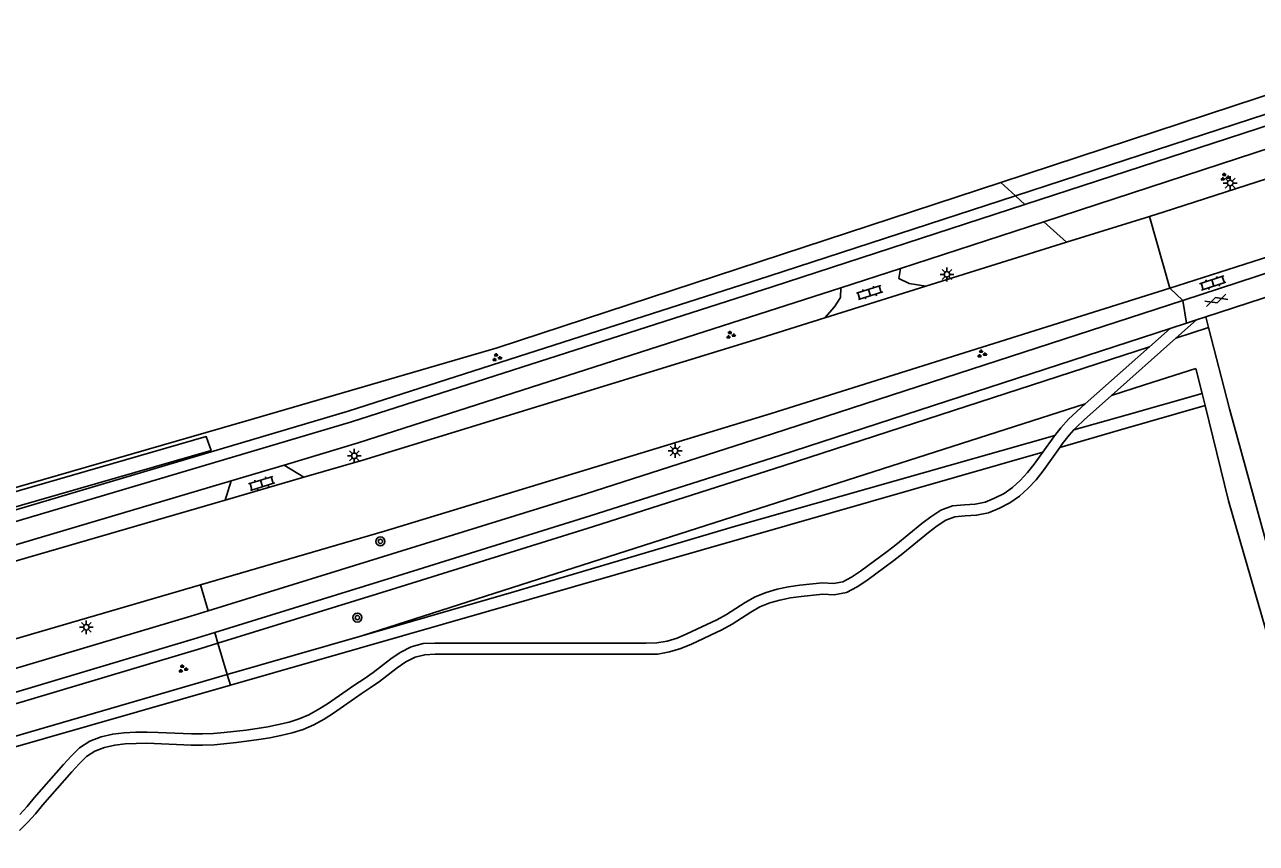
# Model space of a CAD drawing. Extents: x 124000 to 129000, y 395500 to 397503.
# Drawn here: x 128224.2 to 128334.9, y 395796.6 to 395870.2 of the extents above; entities that cross this region are included whole.
import ezdxf

# ---------------------------------------------------------------- set-up
doc = ezdxf.new("R2010")
doc.units = 0
for name, color, linetype in [('gg-afsc-draadraster', 7, 'Continuous'), ('gg-afsc-hekwerk', 7, 'Continuous'), ('gg-knt-onverhard', 7, 'Continuous'), ('gg-knt-verharding', 7, 'Continuous'), ('gg-kntw-bovenkant insteek waterloop', 7, 'Continuous'), ('gt-grn-groengrens', 7, 'Continuous'), ('gt-grn-groengrens NZ', 7, 'Continuous'), ('gt-grn-weggrens', 7, 'Continuous'), ('gt-symb-boom', 7, 'Continuous'), ('gt-symb-gesloten verharding', 7, 'Continuous'), ('gt-symb-groenvak', 7, 'Continuous'), ('gt-symb-klinker verharding', 7, 'Continuous'), ('gt-symb-lichtmast', 7, 'Continuous')]:
    doc.layers.add(name, color=color, linetype=linetype)

# ---------------------------------------------------------------- blocks, each defined once
blk = doc.blocks.new('gt0-GESVH1')
at = {"layer": 'gt-symb-gesloten verharding'}
for p, q in [((-0.99, -0.26), (0.01, 0.24)), ((0.01, -0.26), (-0.99, 0.24)), ((0.01, 0.24), (1.01, -0.26)), ((1.01, 0.24), (0.01, -0.26))]:
    blk.add_line(p, q, dxfattribs=at)
blk = doc.blocks.new('gt0-KL1')
at = {"layer": 'gt-symb-klinker verharding'}
for p, q in [((-1.15, 0.3), (1.15, 0.3)), ((-1, -0.3), (-1, 0.3)), ((-0.5, 0.3), (-0.5, 0.45)), ((0, -0.3), (0, 0.3)), ((0.5, 0.3), (0.5, 0.45)), ((1, -0.3), (1, 0.3)), ((-1.15, -0.3), (1.15, -0.3)), ((-0.5, -0.45), (-0.5, -0.3)), ((0.5, -0.45), (0.5, -0.3))]:
    blk.add_line(p, q, dxfattribs=at)
blk = doc.blocks.new('gt0-LMAST')
at = {"layer": 'gt-symb-lichtmast'}
for p, q in [((-0.18, 0.17), (-0.45, 0.44)), ((-0.01, 0.25), (-0.01, 0.62)), ((0.17, 0.17), (0.44, 0.44)), ((-0.26, 0), (-0.63, 0)), ((-0.18, -0.18), (-0.45, -0.45)), ((-0.01, -0.25), (-0.01, -0.63)), ((0.44, -0.45), (0.17, -0.18)), ((0.24, 0), (0.62, 0))]:
    blk.add_line(p, q, dxfattribs=at)
blk.add_circle((-0.01, 0), 0.25, dxfattribs=at)
blk = doc.blocks.new('gt0-GRVAK')
at = {"layer": 'gt-symb-groenvak'}
for p, q in [((-0.11, 0.19), (-0.23, 0.24)), ((-0.18, 0.15), (0.09, 0.15)), ((-0.09, 0.21), (-0.16, 0.32)), ((-0.05, 0.21), (-0.05, 0.39)), ((0, 0.21), (0.06, 0.32)), ((0.01, 0.19), (0.13, 0.24)), ((0.26, -0.05), (0.2, 0.06)), ((0.3, -0.05), (0.3, 0.13)), ((0.35, -0.05), (0.41, 0.06)), ((-0.25, -0.23), (-0.36, -0.18)), ((-0.32, -0.26), (-0.05, -0.26)), ((-0.23, -0.21), (-0.29, -0.09)), ((-0.18, -0.2), (-0.18, -0.02)), ((-0.14, -0.21), (-0.07, -0.09)), ((-0.12, -0.23), (0, -0.18)), ((0.24, -0.07), (0.12, -0.02)), ((0.17, -0.11), (0.44, -0.11)), ((0.37, -0.07), (0.49, -0.02))]:
    blk.add_line(p, q, dxfattribs=at)
blk = doc.blocks.new('gt0-BOOM')
at = {"layer": 'gt-symb-boom'}
for radius in [0.4, 0.2]:
    blk.add_circle((0, 0), radius, dxfattribs=at)

msp = doc.modelspace()

# ---------------------------------------------------------------- linework, layer by layer
at = {"layer": 'gg-afsc-draadraster'}
for p, q in [((128330.01, 395837.05), (128329.46, 395839.3)), ((128330.28, 395835.96), (128330.01, 395837.05))]:
    msp.add_line(p, q, dxfattribs=at)
msp.add_lwpolyline([(128348.91, 395767.32), (128343.34, 395788.1), (128337.71, 395808.96), (128332.38, 395827.4), (128330.28, 395835.96)], dxfattribs=at)
at = {"layer": 'gg-afsc-hekwerk'}
msp.add_lwpolyline([(128139.94, 395804.49), (128244.53, 395834.72), (128266.63, 395841.15)], dxfattribs=at)
msp.add_lwpolyline([(128139.94, 395804.49), (128244.53, 395834.72), (128266.63, 395841.15)], dxfattribs=at)
at = {"layer": 'gg-knt-onverhard'}
for p, q in [((128327.15, 395842.91), (128325.28, 395841.25)), ((128329.52, 395843.68), (128327.66, 395842.02)), ((128330.35, 395843.95), (128330.6, 395842.98)), ((128327.66, 395842.02), (128321.86, 395836.87)), ((128325.28, 395841.25), (128319.51, 395836.11))]:
    msp.add_line(p, q, dxfattribs=at)
for points in [[(128330.6, 395842.98), (128332.48, 395835.66), (128345.43, 395788.55), (128353.12, 395759.58), (128358.41, 395741.09), (128363.5, 395723.6), (128377.2, 395673.34), (128388.28, 395627.03), (128393.44, 395604.23)], [(128321.86, 395836.87), (128319.42, 395834.69), (128318.71, 395834.03), (128318.47, 395833.77)], [(128319.51, 395836.11), (128318.74, 395835.43), (128317.99, 395834.73), (128317.3, 395833.95), (128316.77, 395833.28)], [(128316.77, 395833.28), (128316.67, 395833.15), (128315.68, 395831.77)], [(128318.47, 395833.77), (128318.06, 395833.31), (128317.46, 395832.54), (128317.23, 395832.21)], [(128317.23, 395832.21), (128315.71, 395830.11), (128315.08, 395829.3), (128314.38, 395828.53), (128313.6, 395827.81), (128312.72, 395827.21), (128311.79, 395826.73), (128310.8, 395826.31), (128309.73, 395826.1), (128308.71, 395826.05), (128307.79, 395825.96), (128306.97, 395825.67), (128306.2, 395825.15), (128305.42, 395824.55), (128303.1, 395822.67), (128302.3, 395822.04), (128299.88, 395820.24), (128299.01, 395819.67), (128298.04, 395819.15), (128296.92, 395818.95), (128295.9, 395819.02), (128293.97, 395818.81), (128293, 395818.67), (128292.05, 395818.47), (128291.14, 395818.22), (128290.26, 395817.86), (128289.43, 395817.39), (128287.75, 395816.31), (128286.84, 395815.81), (128284.11, 395814.52), (128283.15, 395814.12), (128282.14, 395813.81), (128281.09, 395813.62), (128280.05, 395813.6), (128261.05, 395813.6), (128260.12, 395813.56), (128259.26, 395813.33), (128258.44, 395812.91), (128257.65, 395812.37), (128256.07, 395811.16), (128255.23, 395810.57), (128254.4, 395810.03), (128251.93, 395808.31), (128251.07, 395807.76), (128250.16, 395807.25), (128249.19, 395806.84), (128248.2, 395806.53), (128247.2, 395806.29), (128246.2, 395806.1), (128245.2, 395805.93), (128243.2, 395805.67), (128241.18, 395805.47), (128240.16, 395805.43), (128239.14, 395805.44), (128235.15, 395805.6), (128234.17, 395805.59), (128233.2, 395805.54), (128232.25, 395805.43), (128231.34, 395805.22), (128230.48, 395804.89), (128229.72, 395804.41), (128229.06, 395803.75), (128228.4, 395803.03), (128225.76, 395800.03), (128225.13, 395799.26), (128224.45, 395798.49), (128223.68, 395797.76)], [(128315.68, 395831.77), (128314.91, 395830.71), (128314.31, 395829.95), (128313.67, 395829.23), (128312.98, 395828.59), (128312.21, 395828.07), (128311.36, 395827.63), (128310.51, 395827.27), (128309.61, 395827.1), (128308.64, 395827.05), (128307.57, 395826.95), (128306.51, 395826.56), (128305.62, 395825.96), (128304.81, 395825.35), (128302.47, 395823.45), (128301.7, 395822.84), (128299.31, 395821.06), (128298.5, 395820.53), (128297.71, 395820.11), (128296.86, 395819.96), (128295.88, 395820.02), (128293.84, 395819.8), (128292.83, 395819.65), (128291.82, 395819.45), (128290.81, 395819.16), (128289.83, 395818.76), (128288.92, 395818.25), (128287.24, 395817.17), (128286.39, 395816.7), (128283.7, 395815.43), (128282.81, 395815.06), (128281.91, 395814.78), (128280.99, 395814.62), (128280.03, 395814.6), (128261.03, 395814.6), (128259.97, 395814.56), (128258.9, 395814.27), (128257.93, 395813.77), (128257.07, 395813.18), (128255.48, 395811.96), (128254.68, 395811.4), (128253.84, 395810.86), (128251.38, 395809.15), (128250.55, 395808.62), (128249.72, 395808.15), (128248.85, 395807.78), (128247.93, 395807.49), (128246.99, 395807.27), (128246.02, 395807.08), (128245.05, 395806.92), (128244.07, 395806.78), (128242.1, 395806.56), (128241.12, 395806.47), (128240.14, 395806.43), (128239.16, 395806.44), (128236.17, 395806.57), (128235.16, 395806.6), (128234.14, 395806.59), (128233.11, 395806.54), (128232.08, 395806.42), (128231.04, 395806.18), (128230.03, 395805.78), (128229.1, 395805.2), (128228.34, 395804.45), (128227.65, 395803.69), (128225, 395800.68), (128224.37, 395799.91), (128223.72, 395799.18)]]:
    msp.add_lwpolyline(points, dxfattribs=at)
at = {"layer": 'gg-knt-verharding'}
for p, q in [((128325.27, 395852.98), (128317.81, 395850.65)), ((128302.89, 395848.29), (128315.77, 395852.49)), ((128317.81, 395850.65), (128305.16, 395846.69)), ((128327.1, 395846.51), (128336.86, 395849.65)), ((128297.54, 395846.55), (128302.89, 395848.29)), ((128328.29, 395845.4), (128336.62, 395848.13)), ((128305.16, 395846.69), (128296.09, 395843.86)), ((128327.1, 395846.51), (128328.29, 395845.4)), ((128336.69, 395846.02), (128330.35, 395843.95)), ((128328.6, 395843.38), (128327.15, 395842.91)), ((128329.52, 395843.68), (128328.6, 395843.38)), ((128330.35, 395843.95), (128329.52, 395843.68)), ((128242.73, 395829.21), (128247.5, 395830.62)), ((128249.25, 395829.52), (128247.5, 395830.62)), ((128249.25, 395829.52), (128242.17, 395827.46)), ((128242.17, 395827.46), (128242.73, 395829.21))]:
    msp.add_line(p, q, dxfattribs=at)
for points in [[(128314.08, 395854.05), (128338.91, 395862.15), (128360.31, 395869.01)], [(128315.77, 395852.49), (128339.53, 395860.24), (128360.5, 395866.93)], [(128358.86, 395863.79), (128326.59, 395853.39), (128325.27, 395852.98)], [(128140.83, 395801.4), (128173.46, 395810.74), (128253.53, 395834.51), (128291.37, 395846.65), (128314.08, 395854.05)], [(128305.16, 395846.69), (128303.69, 395846.95), (128302.76, 395847.39), (128302.89, 395848.29)], [(128327.1, 395846.51), (128291.27, 395835.25), (128256.51, 395824.68), (128239.96, 395819.85)], [(128247.5, 395830.62), (128254.15, 395832.6), (128297.54, 395846.55)], [(128297.54, 395846.55), (128297.51, 395845.68), (128296.97, 395844.86), (128296.09, 395843.86)], [(128240.66, 395817.51), (128274.6, 395828.04), (128291.39, 395833.42), (128328.29, 395845.4)], [(128327.15, 395842.91), (128292.05, 395831.49), (128275.01, 395826.04), (128257.22, 395820.5), (128241.24, 395815.56)], [(128296.09, 395843.86), (128289.81, 395841.89), (128254.57, 395831.07), (128249.25, 395829.52)], [(128143.73, 395800.12), (128173.99, 395808.78), (128242.73, 395829.21)], [(128242.17, 395827.46), (128174.19, 395807.69), (128144.97, 395799.31)], [(128239.96, 395819.85), (128175.59, 395801.04), (128045.51, 395763.75)], [(128046.08, 395761.21), (128121.93, 395782.93), (128136.97, 395787.25), (128171.31, 395797.05), (128204.98, 395806.86), (128239.1, 395817.03), (128240.66, 395817.51)], [(128241.24, 395815.56), (128239.71, 395815.09), (128222.45, 395809.93), (128205.61, 395804.93), (128171.78, 395795.09), (128137.4, 395785.26)]]:
    msp.add_lwpolyline(points, dxfattribs=at)
at = {"layer": 'gg-kntw-bovenkant insteek waterloop'}
msp.add_lwpolyline([(128146.59, 395806.03), (128146.81, 395804.79), (128240.91, 395831.94), (128240.49, 395833.18), (128146.59, 395806.03)], dxfattribs=at)
at = {"layer": 'gt-grn-groengrens'}
for p, q in [((128311.91, 395856.04), (128358.7, 395871.42)), ((128266.63, 395841.15), (128311.91, 395856.04)), ((128313.23, 395854.83), (128311.91, 395856.04)), ((128314.08, 395854.05), (128313.23, 395854.83)), ((128317.81, 395850.65), (128315.77, 395852.49)), ((128329.46, 395839.3), (128324.82, 395837.82)), ((128324.82, 395837.82), (128321.86, 395836.87)), ((128330.01, 395837.05), (128323.28, 395835.13)), ((128319.51, 395836.11), (128254.47, 395815.27)), ((128323.28, 395835.13), (128318.47, 395833.77)), ((128322.46, 395833.71), (128330.28, 395835.96)), ((128317.23, 395832.21), (128322.46, 395833.71)), ((128242.65, 395810.83), (128315.68, 395831.77)), ((128240.66, 395817.51), (128239.96, 395819.85)), ((128241.53, 395814.6), (128241.24, 395815.56)), ((128254.47, 395815.27), (128242.37, 395811.79)), ((128242.37, 395811.79), (128241.53, 395814.6)), ((128141.47, 395781.81), (128242.65, 395810.83)), ((128242.65, 395810.83), (128242.37, 395811.79))]:
    msp.add_line(p, q, dxfattribs=at)
for points in [[(128316.77, 395833.28), (128288.07, 395825.11), (128268.14, 395819.23), (128254.47, 395815.27)], [(128242.37, 395811.79), (128203.67, 395800.5), (128187.5, 395795.74), (128141.16, 395782.92), (128141.47, 395781.81)]]:
    msp.add_lwpolyline(points, dxfattribs=at)
at = {"layer": 'gt-grn-groengrens NZ'}
msp.add_line((128330.6, 395842.98), (128327.66, 395842.02), dxfattribs=at)
for points in [[(128313.23, 395854.83), (128338.6, 395863.1), (128359.9, 395869.93)], [(128140.55, 395802.36), (128173.18, 395811.7), (128253.24, 395835.47), (128291.06, 395847.6), (128313.23, 395854.83)], [(128325.28, 395841.25), (128292.36, 395830.54), (128275.31, 395825.09), (128257.52, 395819.54), (128241.53, 395814.6)], [(128241.53, 395814.6), (128240, 395814.13), (128222.73, 395808.97), (128205.9, 395803.97), (128172.06, 395794.13), (128137.65, 395784.29)]]:
    msp.add_lwpolyline(points, dxfattribs=at)
at = {"layer": 'gt-grn-weggrens'}
for p, q in [((128327.1, 395846.51), (128325.27, 395852.98)), ((128328.29, 395845.4), (128328.6, 395843.38))]:
    msp.add_line(p, q, dxfattribs=at)

# ---------------------------------------------------------------- block references
at = {"layer": 'gt-symb-boom'}
for p in [(128256.14, 395823.75), (128254.07, 395816.9)]:
    msp.add_blockref('gt0-BOOM', p, dxfattribs=at)
at = {"layer": 'gt-symb-gesloten verharding', "rotation": 17.81888891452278}
msp.add_blockref('gt0-GESVH1', (128331.27, 395845.44), dxfattribs=at)
at = {"layer": 'gt-symb-groenvak'}
for p in [(128332.06, 395856.52), (128287.6, 395842.31), (128266.59, 395840.29), (128310.19, 395840.61), (128238.37, 395812.29)]:
    msp.add_blockref('gt0-GRVAK', p, dxfattribs=at)
at = {"layer": 'gt-symb-klinker verharding'}
for p, rotation in [((128330.97, 395846.99), 18.12681251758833), ((128300.12, 395846.13), 17.330108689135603), ((128245.46, 395828.97), 17.330108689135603)]:
    msp.add_blockref('gt0-KL1', p, dxfattribs=dict(at, rotation=rotation))
at = {"layer": 'gt-symb-lichtmast'}
for p in [(128332.55, 395855.98), (128307.08, 395847.76), (128253.8, 395831.45), (128282.64, 395831.89), (128229.71, 395816.03)]:
    msp.add_blockref('gt0-LMAST', p, dxfattribs=at)

doc.saveas('drawing.dxf')
